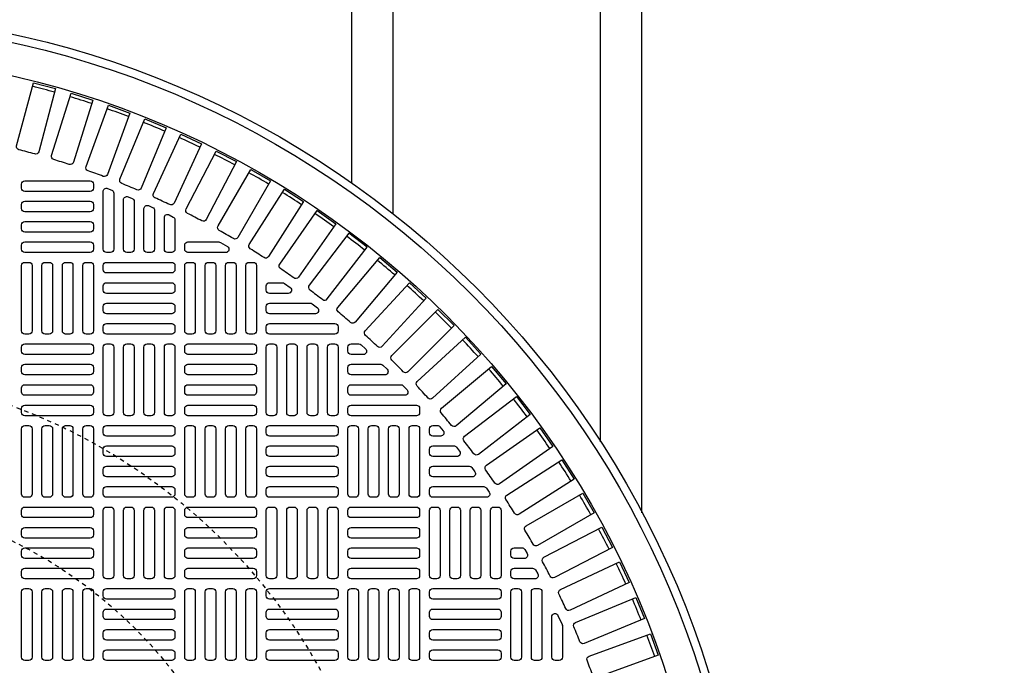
# Model space of a CAD drawing. Extents: x -169 to 6736, y -208 to 3022.
# Tile 610 of 656: x 5967 to 5991, y 1324 to 1339. Entities that reach past the tile are written whole.
import ezdxf

# ---------------------------------------------------------------- set-up
doc = ezdxf.new("R2010")
doc.units = 0
doc.header["$MEASUREMENT"] = 0
doc.linetypes.add('HIDDEN2', pattern=[0.28125, 0.1875, -0.09375])
doc.layers.get('DEFPOINTS').update_dxf_attribs({"linetype": 'CONTINUOUS'})
for name, color, linetype in [('TANK-MANHOLE-COVER-40', 2, 'CONTINUOUS'), ('TANK-MANHOLE-COVER-HATCH-40', 252, 'CONTINUOUS'), ('TANK-SLOPE', 3, 'CONTINUOUS'), ('TANK-UST-RIB', 7, 'CONTINUOUS')]:
    doc.layers.add(name, color=color, linetype=linetype)

msp = doc.modelspace()

# ---------------------------------------------------------------- linework, layer by layer
at = {"layer": 'DEFPOINTS', "color": 8, "linetype": 'HIDDEN2', "ltscale": 0.125}
msp.add_circle((5962.39028, 1317.01839), 14, dxfattribs=at)
msp.add_circle((5962.39028, 1317.01839), 14, dxfattribs=at)
at = {"layer": 'DEFPOINTS', "color": 8, "linetype": 'HIDDEN2', "ltscale": 0.5}
msp.add_circle((5962.39028, 1317.01839), 11, dxfattribs=at)
msp.add_circle((5962.39028, 1317.01839), 11, dxfattribs=at)
at = {"layer": 'TANK-MANHOLE-COVER-40', "color": 4, "linetype": 'Continuous'}
msp.add_circle((5962.39105, 1317.01839), 22.63902, dxfattribs=at)
at = {"layer": 'TANK-MANHOLE-COVER-40', "color": 1, "linetype": 'Continuous'}
msp.add_circle((5962.39105, 1317.01839), 22.44094, dxfattribs=at)
at = {"layer": 'TANK-MANHOLE-COVER-40', "color": 2, "linetype": 'Continuous'}
msp.add_circle((5962.39105, 1317.01839), 21.65354, dxfattribs=at)
at = {"layer": 'TANK-MANHOLE-COVER-HATCH-40', "linetype": 'Continuous'}
for points in [[(5967.74638, 1336.2472, 0.00491171), (5967.36759, 1336.3487, -0.41709369), (5967.31117, 1336.44533), (5967.719, 1337.96741), (5968.25141, 1337.82475), (5967.84357, 1336.30267, -0.41709369), (5967.74638, 1336.2472)], [(5968.58003, 1335.9953, 0.00491171), (5968.20603, 1336.11323, -0.41709369), (5968.15387, 1336.21223), (5968.62772, 1337.71507), (5969.15339, 1337.54932), (5968.67954, 1336.04648, -0.41709369), (5968.58003, 1335.9953)], [(5969.40191, 1335.70728, 0.00491171), (5969.0334, 1335.84141, -0.41709369), (5968.98561, 1335.94259), (5969.52456, 1337.42333), (5970.0425, 1337.23481), (5969.50355, 1335.75407, -0.41709369), (5969.40191, 1335.70728)], [(5970.21043, 1335.38368, 0.00491171), (5969.84813, 1335.53375, -0.41709369), (5969.8048, 1335.63693), (5970.40782, 1337.09275), (5970.91704, 1336.88182), (5970.31402, 1335.426, -0.41709369), (5970.21043, 1335.38368)], [(5971.00407, 1335.02513, 0.00491171), (5970.64866, 1335.19086, -0.41709369), (5970.60987, 1335.29582), (5971.27582, 1336.72395), (5971.77536, 1336.49102), (5971.10941, 1335.06288, -0.41709369), (5971.00407, 1335.02513)], [(5971.78132, 1334.63229, 0.00491171), (5971.43347, 1334.81337, -0.41709369), (5971.3993, 1334.91993), (5972.12691, 1336.31765), (5972.61581, 1336.06314), (5971.8882, 1334.66542, -0.41709369), (5971.78132, 1334.63229)], [(5972.54069, 1334.20593, 0.00491171), (5972.20107, 1334.40201, -0.41709369), (5972.17158, 1334.50995), (5972.95946, 1335.87461), (5973.4368, 1335.59902), (5972.64892, 1334.23436, -0.41709369), (5972.54069, 1334.20593)], [(5973.28074, 1333.74685, 0.00491171), (5972.95, 1333.95756, -0.41709369), (5972.92524, 1334.06668), (5973.7719, 1335.39568), (5974.23676, 1335.09953), (5973.3901, 1333.77053, -0.41709369), (5973.28074, 1333.74685)], [(5974.00006, 1333.25593, 0.00491171), (5973.67882, 1333.48086, -0.41709369), (5973.65885, 1333.59096), (5974.56268, 1334.88176), (5975.01418, 1334.56561), (5974.11035, 1333.27482, -0.41709369), (5974.00006, 1333.25593)], [(5974.69728, 1332.7341, 0.41709369), (5974.80829, 1332.74816), (5975.76756, 1333.9983), (5975.33028, 1334.33384), (5974.37101, 1333.08369, 0.41709369), (5974.38616, 1332.97282, -0.00491171), (5974.69728, 1332.7341)], [(5972.18923, 1334.12469, -0.1342636), (5972.2293, 1334.11373), (5972.39581, 1334.01531, -0.76325856), (5972.35574, 1333.86879), (5971.44616, 1333.86879), (5971.44616, 1333.86879, -0.41421356), (5971.36742, 1333.94753), (5971.36742, 1334.04595), (5971.36742, 1334.04595, -0.41421356), (5971.44616, 1334.12469), (5972.18923, 1334.12469)], [(5975.37108, 1332.18235, 0.00491171), (5975.07067, 1332.43442, -0.41709369), (5975.06037, 1332.54585), (5976.07325, 1333.75296), (5976.49548, 1333.39866), (5975.4826, 1332.19155, -0.41709369), (5975.37108, 1332.18235)], [(5973.72923, 1333.14044, -0.15754945), (5973.7753, 1333.12555), (5973.9117, 1333.02713, -0.72778796), (5973.86563, 1332.88453), (5973.41467, 1332.88453), (5973.41467, 1332.88453, -0.41421356), (5973.33593, 1332.96327), (5973.33593, 1333.0617), (5973.33593, 1333.0617, -0.41421356), (5973.41467, 1333.14044), (5973.72923, 1333.14044)], [(5974.39532, 1332.64831, -0.16819223), (5974.44401, 1332.63146), (5974.56913, 1332.53304, -0.71204699), (5974.52045, 1332.39241), (5973.41467, 1332.39241), (5973.41467, 1332.39241, -0.41421356), (5973.33593, 1332.47115), (5973.33593, 1332.56957), (5973.33593, 1332.56957, -0.41421356), (5973.41467, 1332.64831), (5974.42258, 1332.64831)], [(5976.64331, 1330.99336, 0.00491171), (5976.36601, 1331.27065, -0.41709369), (5976.36546, 1331.38255), (5977.4797, 1332.49679), (5977.86945, 1332.10705), (5976.75521, 1330.99281, -0.41709369), (5976.64331, 1330.99336)], [(5977.80707, 1329.69801, 0.00491171), (5977.555, 1329.99842, -0.41709369), (5977.56421, 1330.10994), (5978.77132, 1331.12283), (5979.12561, 1330.7006), (5977.9185, 1329.68771, -0.41709369), (5977.80707, 1329.69801)], [(5978.85351, 1328.30617, 0.00491171), (5978.62858, 1328.6274, -0.41709369), (5978.64747, 1328.7377), (5979.93827, 1329.64152), (5980.25441, 1329.19002), (5978.96362, 1328.2862, -0.41709369), (5978.85351, 1328.30617)], [(5979.33021, 1327.57734, 0.00491171), (5979.11951, 1327.90808, -0.41709369), (5979.14319, 1328.01745), (5980.47218, 1328.86411), (5980.76833, 1328.39925), (5979.43934, 1327.55259, -0.41709369), (5979.33021, 1327.57734)], [(5979.77466, 1326.82842, 0.00491171), (5979.57859, 1327.16803, -0.41709369), (5979.60702, 1327.27626), (5980.97167, 1328.06415), (5981.24726, 1327.58681), (5979.88261, 1326.79892, -0.41709369), (5979.77466, 1326.82842)], [(5980.18602, 1326.06082, 0.00491171), (5980.00495, 1326.40866, -0.41709369), (5980.03807, 1326.51555), (5981.4358, 1327.24316), (5981.6903, 1326.75425), (5980.29258, 1326.02664, -0.41709369), (5980.18602, 1326.06082)], [(5980.56351, 1325.27601, 0.00491171), (5980.39778, 1325.63142, -0.41709369), (5980.43554, 1325.73676), (5981.86367, 1326.40271), (5982.09661, 1325.90317), (5980.66848, 1325.23722, -0.41709369), (5980.56351, 1325.27601)], [(5980.90641, 1324.47547, 0.00491171), (5980.75634, 1324.83778, -0.41709369), (5980.79865, 1324.94137), (5982.25447, 1325.54439), (5982.4654, 1325.03517), (5981.00958, 1324.43214, -0.41709369), (5980.90641, 1324.47547)], [(5980.4816, 1324.87869), (5980.4816, 1324.10501), (5980.4816, 1324.10501, -0.41421356), (5980.40286, 1324.02627), (5980.30443, 1324.02627), (5980.30443, 1324.02627, -0.41421356), (5980.22569, 1324.10501), (5980.22569, 1325.0788, -0.80700564), (5980.37615, 1325.11131), (5980.47457, 1324.89419, -0.10680341), (5980.4816, 1324.86168)], [(5981.21406, 1323.66075, 0.00491171), (5981.07993, 1324.02925, -0.41709369), (5981.12673, 1324.1309), (5982.60747, 1324.66984), (5982.79598, 1324.1519), (5981.31524, 1323.61296, -0.41709369), (5981.21406, 1323.66075)]]:
    msp.add_lwpolyline(points, format="xyb", dxfattribs=at)
at = {"layer": 'TANK-MANHOLE-COVER-HATCH-40', "linetype": 'Continuous', "flags": 128}
for points in [[(5969.1627, 1335.4239, -0.41421356), (5969.08396, 1335.34516), (5967.50916, 1335.34516, -0.41421356), (5967.43042, 1335.4239), (5967.43042, 1335.52233, -0.41421356), (5967.50916, 1335.60107), (5969.08396, 1335.60107, -0.41421356), (5969.1627, 1335.52233)], [(5969.1627, 1334.93178, -0.41421356), (5969.08396, 1334.85304), (5967.50916, 1334.85304, -0.41421356), (5967.43042, 1334.93178), (5967.43042, 1335.0302, -0.41421356), (5967.50916, 1335.10894), (5969.08396, 1335.10894, -0.41421356), (5969.1627, 1335.0302)], [(5969.1627, 1334.43965, -0.41421356), (5969.08396, 1334.36091), (5967.50916, 1334.36091, -0.41421356), (5967.43042, 1334.43965), (5967.43042, 1334.53808, -0.41421356), (5967.50916, 1334.61682), (5969.08396, 1334.61682, -0.41421356), (5969.1627, 1334.53808)], [(5969.1627, 1333.94753, -0.41421356), (5969.08396, 1333.86879), (5967.50916, 1333.86879, -0.41421356), (5967.43042, 1333.94753), (5967.43042, 1334.04595, -0.41421356), (5967.50916, 1334.12469), (5969.08396, 1334.12469, -0.41421356), (5969.1627, 1334.04595)], [(5967.50916, 1331.90028, -0.41421356), (5967.43042, 1331.97902), (5967.43042, 1333.55382, -0.41421356), (5967.50916, 1333.63256), (5967.60758, 1333.63256, -0.41421356), (5967.68632, 1333.55382), (5967.68632, 1331.97902, -0.41421356), (5967.60758, 1331.90028)], [(5968.00128, 1331.90028, -0.41421356), (5967.92254, 1331.97902), (5967.92254, 1333.55382, -0.41421356), (5968.00128, 1333.63256), (5968.09971, 1333.63256, -0.41421356), (5968.17845, 1333.55382), (5968.17845, 1331.97902, -0.41421356), (5968.09971, 1331.90028)], [(5968.49341, 1331.90028, -0.41421356), (5968.41467, 1331.97902), (5968.41467, 1333.55382, -0.41421356), (5968.49341, 1333.63256), (5968.59183, 1333.63256, -0.41421356), (5968.67057, 1333.55382), (5968.67057, 1331.97902, -0.41421356), (5968.59183, 1331.90028)], [(5968.98553, 1331.90028, -0.41421356), (5968.90679, 1331.97902), (5968.90679, 1333.55382, -0.41421356), (5968.98553, 1333.63256), (5969.08396, 1333.63256, -0.41421356), (5969.1627, 1333.55382), (5969.1627, 1331.97902, -0.41421356), (5969.08396, 1331.90028)], [(5969.39892, 1333.55382, -0.41421356), (5969.47766, 1333.63256), (5971.05246, 1333.63256, -0.41421356), (5971.1312, 1333.55382), (5971.1312, 1333.4554, -0.41421356), (5971.05246, 1333.37666), (5969.47766, 1333.37666, -0.41421356), (5969.39892, 1333.4554)], [(5971.44616, 1331.90028, -0.41421356), (5971.36742, 1331.97902), (5971.36742, 1333.55382, -0.41421356), (5971.44616, 1333.63256), (5971.54459, 1333.63256, -0.41421356), (5971.62333, 1333.55382), (5971.62333, 1331.97902, -0.41421356), (5971.54459, 1331.90028)], [(5971.93829, 1331.90028, -0.41421356), (5971.85955, 1331.97902), (5971.85955, 1333.55382, -0.41421356), (5971.93829, 1333.63256), (5972.03671, 1333.63256, -0.41421356), (5972.11545, 1333.55382), (5972.11545, 1331.97902, -0.41421356), (5972.03671, 1331.90028)], [(5972.43042, 1331.90028, -0.41421356), (5972.35168, 1331.97902), (5972.35168, 1333.55382, -0.41421356), (5972.43042, 1333.63256), (5972.52884, 1333.63256, -0.41421356), (5972.60758, 1333.55382), (5972.60758, 1331.97902, -0.41421356), (5972.52884, 1331.90028)], [(5972.92254, 1331.90028, -0.41421356), (5972.8438, 1331.97902), (5972.8438, 1333.55382, -0.41421356), (5972.92254, 1333.63256), (5973.02097, 1333.63256, -0.41421356), (5973.09971, 1333.55382), (5973.09971, 1331.97902, -0.41421356), (5973.02097, 1331.90028)], [(5969.39892, 1333.0617, -0.41421356), (5969.47766, 1333.14044), (5971.05246, 1333.14044, -0.41421356), (5971.1312, 1333.0617), (5971.1312, 1332.96327, -0.41421356), (5971.05246, 1332.88453), (5969.47766, 1332.88453, -0.41421356), (5969.39892, 1332.96327)], [(5969.39892, 1332.56957, -0.41421356), (5969.47766, 1332.64831), (5971.05246, 1332.64831, -0.41421356), (5971.1312, 1332.56957), (5971.1312, 1332.47115, -0.41421356), (5971.05246, 1332.39241), (5969.47766, 1332.39241, -0.41421356), (5969.39892, 1332.47115)], [(5969.39892, 1332.07745, -0.41421356), (5969.47766, 1332.15619), (5971.05246, 1332.15619, -0.41421356), (5971.1312, 1332.07745), (5971.1312, 1331.97902, -0.41421356), (5971.05246, 1331.90028), (5969.47766, 1331.90028, -0.41421356), (5969.39892, 1331.97902)], [(5969.1627, 1331.4869, -0.41421356), (5969.08396, 1331.40816), (5967.50916, 1331.40816, -0.41421356), (5967.43042, 1331.4869), (5967.43042, 1331.58532, -0.41421356), (5967.50916, 1331.66406), (5969.08396, 1331.66406, -0.41421356), (5969.1627, 1331.58532)], [(5969.47766, 1329.93178, -0.41421356), (5969.39892, 1330.01052), (5969.39892, 1331.58532, -0.41421356), (5969.47766, 1331.66406), (5969.57608, 1331.66406, -0.41421356), (5969.65482, 1331.58532), (5969.65482, 1330.01052, -0.41421356), (5969.57608, 1329.93178)], [(5969.96979, 1329.93178, -0.41421356), (5969.89105, 1330.01052), (5969.89105, 1331.58532, -0.41421356), (5969.96979, 1331.66406), (5970.06821, 1331.66406, -0.41421356), (5970.14695, 1331.58532), (5970.14695, 1330.01052, -0.41421356), (5970.06821, 1329.93178)], [(5970.46191, 1329.93178, -0.41421356), (5970.38317, 1330.01052), (5970.38317, 1331.58532, -0.41421356), (5970.46191, 1331.66406), (5970.56034, 1331.66406, -0.41421356), (5970.63908, 1331.58532), (5970.63908, 1330.01052, -0.41421356), (5970.56034, 1329.93178)], [(5970.95404, 1329.93178, -0.41421356), (5970.8753, 1330.01052), (5970.8753, 1331.58532, -0.41421356), (5970.95404, 1331.66406), (5971.05246, 1331.66406, -0.41421356), (5971.1312, 1331.58532), (5971.1312, 1330.01052, -0.41421356), (5971.05246, 1329.93178)], [(5973.09971, 1331.4869, -0.41421356), (5973.02097, 1331.40816), (5971.44616, 1331.40816, -0.41421356), (5971.36742, 1331.4869), (5971.36742, 1331.58532, -0.41421356), (5971.44616, 1331.66406), (5973.02097, 1331.66406, -0.41421356), (5973.09971, 1331.58532)], [(5973.41467, 1329.93178, -0.41421356), (5973.33593, 1330.01052), (5973.33593, 1331.58532, -0.41421356), (5973.41467, 1331.66406), (5973.51309, 1331.66406, -0.41421356), (5973.59183, 1331.58532), (5973.59183, 1330.01052, -0.41421356), (5973.51309, 1329.93178)], [(5973.90679, 1329.93178, -0.41421356), (5973.82805, 1330.01052), (5973.82805, 1331.58532, -0.41421356), (5973.90679, 1331.66406), (5974.00522, 1331.66406, -0.41421356), (5974.08396, 1331.58532), (5974.08396, 1330.01052, -0.41421356), (5974.00522, 1329.93178)], [(5974.39892, 1329.93178, -0.41421356), (5974.32018, 1330.01052), (5974.32018, 1331.58532, -0.41421356), (5974.39892, 1331.66406), (5974.49734, 1331.66406, -0.41421356), (5974.57608, 1331.58532), (5974.57608, 1330.01052, -0.41421356), (5974.49734, 1329.93178)], [(5974.89105, 1329.93178, -0.41421356), (5974.81231, 1330.01052), (5974.81231, 1331.58532, -0.41421356), (5974.89105, 1331.66406), (5974.98947, 1331.66406, -0.41421356), (5975.06821, 1331.58532), (5975.06821, 1330.01052, -0.41421356), (5974.98947, 1329.93178)], [(5969.1627, 1330.99477, -0.41421356), (5969.08396, 1330.91603), (5967.50916, 1330.91603, -0.41421356), (5967.43042, 1330.99477), (5967.43042, 1331.09319, -0.41421356), (5967.50916, 1331.17194), (5969.08396, 1331.17194, -0.41421356), (5969.1627, 1331.09319)], [(5973.09971, 1330.99477, -0.41421356), (5973.02097, 1330.91603), (5971.44616, 1330.91603, -0.41421356), (5971.36742, 1330.99477), (5971.36742, 1331.09319, -0.41421356), (5971.44616, 1331.17194), (5973.02097, 1331.17194, -0.41421356), (5973.09971, 1331.09319)], [(5969.1627, 1330.50264, -0.41421356), (5969.08396, 1330.4239), (5967.50916, 1330.4239, -0.41421356), (5967.43042, 1330.50264), (5967.43042, 1330.60107, -0.41421356), (5967.50916, 1330.67981), (5969.08396, 1330.67981, -0.41421356), (5969.1627, 1330.60107)], [(5973.09971, 1330.50264, -0.41421356), (5973.02097, 1330.4239), (5971.44616, 1330.4239, -0.41421356), (5971.36742, 1330.50264), (5971.36742, 1330.60107, -0.41421356), (5971.44616, 1330.67981), (5973.02097, 1330.67981, -0.41421356), (5973.09971, 1330.60107)], [(5969.1627, 1330.01052, -0.41421356), (5969.08396, 1329.93178), (5967.50916, 1329.93178, -0.41421356), (5967.43042, 1330.01052), (5967.43042, 1330.10894, -0.41421356), (5967.50916, 1330.18768), (5969.08396, 1330.18768, -0.41421356), (5969.1627, 1330.10894)], [(5973.09971, 1330.01052, -0.41421356), (5973.02097, 1329.93178), (5971.44616, 1329.93178, -0.41421356), (5971.36742, 1330.01052), (5971.36742, 1330.10894, -0.41421356), (5971.44616, 1330.18768), (5973.02097, 1330.18768, -0.41421356), (5973.09971, 1330.10894)], [(5967.50916, 1327.96327, -0.41421356), (5967.43042, 1328.04201), (5967.43042, 1329.61682, -0.41421356), (5967.50916, 1329.69556), (5967.60758, 1329.69556, -0.41421356), (5967.68632, 1329.61682), (5967.68632, 1328.04201, -0.41421356), (5967.60758, 1327.96327)], [(5968.00128, 1327.96327, -0.41421356), (5967.92254, 1328.04201), (5967.92254, 1329.61682, -0.41421356), (5968.00128, 1329.69556), (5968.09971, 1329.69556, -0.41421356), (5968.17845, 1329.61682), (5968.17845, 1328.04201, -0.41421356), (5968.09971, 1327.96327)], [(5968.49341, 1327.96327, -0.41421356), (5968.41467, 1328.04201), (5968.41467, 1329.61682, -0.41421356), (5968.49341, 1329.69556), (5968.59183, 1329.69556, -0.41421356), (5968.67057, 1329.61682), (5968.67057, 1328.04201, -0.41421356), (5968.59183, 1327.96327)], [(5968.98553, 1327.96327, -0.41421356), (5968.90679, 1328.04201), (5968.90679, 1329.61682, -0.41421356), (5968.98553, 1329.69556), (5969.08396, 1329.69556, -0.41421356), (5969.1627, 1329.61682), (5969.1627, 1328.04201, -0.41421356), (5969.08396, 1327.96327)], [(5969.39892, 1329.61682, -0.41421356), (5969.47766, 1329.69556), (5971.05246, 1329.69556, -0.41421356), (5971.1312, 1329.61682), (5971.1312, 1329.51839, -0.41421356), (5971.05246, 1329.43965), (5969.47766, 1329.43965, -0.41421356), (5969.39892, 1329.51839)], [(5971.44616, 1327.96327, -0.41421356), (5971.36742, 1328.04201), (5971.36742, 1329.61682, -0.41421356), (5971.44616, 1329.69556), (5971.54459, 1329.69556, -0.41421356), (5971.62333, 1329.61682), (5971.62333, 1328.04201, -0.41421356), (5971.54459, 1327.96327)], [(5971.93829, 1327.96327, -0.41421356), (5971.85955, 1328.04201), (5971.85955, 1329.61682, -0.41421356), (5971.93829, 1329.69556), (5972.03671, 1329.69556, -0.41421356), (5972.11545, 1329.61682), (5972.11545, 1328.04201, -0.41421356), (5972.03671, 1327.96327)], [(5972.43042, 1327.96327, -0.41421356), (5972.35168, 1328.04201), (5972.35168, 1329.61682, -0.41421356), (5972.43042, 1329.69556), (5972.52884, 1329.69556, -0.41421356), (5972.60758, 1329.61682), (5972.60758, 1328.04201, -0.41421356), (5972.52884, 1327.96327)], [(5972.92254, 1327.96327, -0.41421356), (5972.8438, 1328.04201), (5972.8438, 1329.61682, -0.41421356), (5972.92254, 1329.69556), (5973.02097, 1329.69556, -0.41421356), (5973.09971, 1329.61682), (5973.09971, 1328.04201, -0.41421356), (5973.02097, 1327.96327)], [(5973.33593, 1329.61682, -0.41421356), (5973.41467, 1329.69556), (5974.98947, 1329.69556, -0.41421356), (5975.06821, 1329.61682), (5975.06821, 1329.51839, -0.41421356), (5974.98947, 1329.43965), (5973.41467, 1329.43965, -0.41421356), (5973.33593, 1329.51839)], [(5975.38317, 1327.96327, -0.41421356), (5975.30443, 1328.04201), (5975.30443, 1329.61682, -0.41421356), (5975.38317, 1329.69556), (5975.4816, 1329.69556, -0.41421356), (5975.56034, 1329.61682), (5975.56034, 1328.04201, -0.41421356), (5975.4816, 1327.96327)], [(5975.8753, 1327.96327, -0.41421356), (5975.79656, 1328.04201), (5975.79656, 1329.61682, -0.41421356), (5975.8753, 1329.69556), (5975.97372, 1329.69556, -0.41421356), (5976.05246, 1329.61682), (5976.05246, 1328.04201, -0.41421356), (5975.97372, 1327.96327)], [(5976.36742, 1327.96327, -0.41421356), (5976.28868, 1328.04201), (5976.28868, 1329.61682, -0.41421356), (5976.36742, 1329.69556), (5976.46585, 1329.69556, -0.41421356), (5976.54459, 1329.61682), (5976.54459, 1328.04201, -0.41421356), (5976.46585, 1327.96327)], [(5976.85955, 1327.96327, -0.41421356), (5976.78081, 1328.04201), (5976.78081, 1329.61682, -0.41421356), (5976.85955, 1329.69556), (5976.95797, 1329.69556, -0.41421356), (5977.03671, 1329.61682), (5977.03671, 1328.04201, -0.41421356), (5976.95797, 1327.96327)], [(5969.39892, 1329.12469, -0.41421356), (5969.47766, 1329.20343), (5971.05246, 1329.20343, -0.41421356), (5971.1312, 1329.12469), (5971.1312, 1329.02627, -0.41421356), (5971.05246, 1328.94753), (5969.47766, 1328.94753, -0.41421356), (5969.39892, 1329.02627)], [(5973.33593, 1329.12469, -0.41421356), (5973.41467, 1329.20343), (5974.98947, 1329.20343, -0.41421356), (5975.06821, 1329.12469), (5975.06821, 1329.02627, -0.41421356), (5974.98947, 1328.94753), (5973.41467, 1328.94753, -0.41421356), (5973.33593, 1329.02627)], [(5969.39892, 1328.63256, -0.41421356), (5969.47766, 1328.71131), (5971.05246, 1328.71131, -0.41421356), (5971.1312, 1328.63256), (5971.1312, 1328.53414, -0.41421356), (5971.05246, 1328.4554), (5969.47766, 1328.4554, -0.41421356), (5969.39892, 1328.53414)], [(5973.33593, 1328.63256, -0.41421356), (5973.41467, 1328.71131), (5974.98947, 1328.71131, -0.41421356), (5975.06821, 1328.63256), (5975.06821, 1328.53414, -0.41421356), (5974.98947, 1328.4554), (5973.41467, 1328.4554, -0.41421356), (5973.33593, 1328.53414)], [(5969.39892, 1328.14044, -0.41421356), (5969.47766, 1328.21918), (5971.05246, 1328.21918, -0.41421356), (5971.1312, 1328.14044), (5971.1312, 1328.04201, -0.41421356), (5971.05246, 1327.96327), (5969.47766, 1327.96327, -0.41421356), (5969.39892, 1328.04201)], [(5973.33593, 1328.14044, -0.41421356), (5973.41467, 1328.21918), (5974.98947, 1328.21918, -0.41421356), (5975.06821, 1328.14044), (5975.06821, 1328.04201, -0.41421356), (5974.98947, 1327.96327), (5973.41467, 1327.96327, -0.41421356), (5973.33593, 1328.04201)], [(5969.1627, 1327.54989, -0.41421356), (5969.08396, 1327.47115), (5967.50916, 1327.47115, -0.41421356), (5967.43042, 1327.54989), (5967.43042, 1327.64831, -0.41421356), (5967.50916, 1327.72705), (5969.08396, 1327.72705, -0.41421356), (5969.1627, 1327.64831)], [(5969.47766, 1325.99477, -0.41421356), (5969.39892, 1326.07351), (5969.39892, 1327.64831, -0.41421356), (5969.47766, 1327.72705), (5969.57608, 1327.72705, -0.41421356), (5969.65482, 1327.64831), (5969.65482, 1326.07351, -0.41421356), (5969.57608, 1325.99477)], [(5969.96979, 1325.99477, -0.41421356), (5969.89105, 1326.07351), (5969.89105, 1327.64831, -0.41421356), (5969.96979, 1327.72705), (5970.06821, 1327.72705, -0.41421356), (5970.14695, 1327.64831), (5970.14695, 1326.07351, -0.41421356), (5970.06821, 1325.99477)], [(5970.46191, 1325.99477, -0.41421356), (5970.38317, 1326.07351), (5970.38317, 1327.64831, -0.41421356), (5970.46191, 1327.72705), (5970.56034, 1327.72705, -0.41421356), (5970.63908, 1327.64831), (5970.63908, 1326.07351, -0.41421356), (5970.56034, 1325.99477)], [(5970.95404, 1325.99477, -0.41421356), (5970.8753, 1326.07351), (5970.8753, 1327.64831, -0.41421356), (5970.95404, 1327.72705), (5971.05246, 1327.72705, -0.41421356), (5971.1312, 1327.64831), (5971.1312, 1326.07351, -0.41421356), (5971.05246, 1325.99477)], [(5973.09971, 1327.54989, -0.41421356), (5973.02097, 1327.47115), (5971.44616, 1327.47115, -0.41421356), (5971.36742, 1327.54989), (5971.36742, 1327.64831, -0.41421356), (5971.44616, 1327.72705), (5973.02097, 1327.72705, -0.41421356), (5973.09971, 1327.64831)], [(5973.41467, 1325.99477, -0.41421356), (5973.33593, 1326.07351), (5973.33593, 1327.64831, -0.41421356), (5973.41467, 1327.72705), (5973.51309, 1327.72705, -0.41421356), (5973.59183, 1327.64831), (5973.59183, 1326.07351, -0.41421356), (5973.51309, 1325.99477)], [(5973.90679, 1325.99477, -0.41421356), (5973.82805, 1326.07351), (5973.82805, 1327.64831, -0.41421356), (5973.90679, 1327.72705), (5974.00522, 1327.72705, -0.41421356), (5974.08396, 1327.64831), (5974.08396, 1326.07351, -0.41421356), (5974.00522, 1325.99477)], [(5974.39892, 1325.99477, -0.41421356), (5974.32018, 1326.07351), (5974.32018, 1327.64831, -0.41421356), (5974.39892, 1327.72705), (5974.49734, 1327.72705, -0.41421356), (5974.57608, 1327.64831), (5974.57608, 1326.07351, -0.41421356), (5974.49734, 1325.99477)], [(5974.89105, 1325.99477, -0.41421356), (5974.81231, 1326.07351), (5974.81231, 1327.64831, -0.41421356), (5974.89105, 1327.72705), (5974.98947, 1327.72705, -0.41421356), (5975.06821, 1327.64831), (5975.06821, 1326.07351, -0.41421356), (5974.98947, 1325.99477)], [(5977.03671, 1327.54989, -0.41421356), (5976.95797, 1327.47115), (5975.38317, 1327.47115, -0.41421356), (5975.30443, 1327.54989), (5975.30443, 1327.64831, -0.41421356), (5975.38317, 1327.72705), (5976.95797, 1327.72705, -0.41421356), (5977.03671, 1327.64831)], [(5977.35168, 1325.99477, -0.41421356), (5977.27294, 1326.07351), (5977.27294, 1327.64831, -0.41421356), (5977.35168, 1327.72705), (5977.4501, 1327.72705, -0.41421356), (5977.52884, 1327.64831), (5977.52884, 1326.07351, -0.41421356), (5977.4501, 1325.99477)], [(5977.8438, 1325.99477, -0.41421356), (5977.76506, 1326.07351), (5977.76506, 1327.64831, -0.41421356), (5977.8438, 1327.72705), (5977.94223, 1327.72705, -0.41421356), (5978.02097, 1327.64831), (5978.02097, 1326.07351, -0.41421356), (5977.94223, 1325.99477)], [(5978.33593, 1325.99477, -0.41421356), (5978.25719, 1326.07351), (5978.25719, 1327.64831, -0.41421356), (5978.33593, 1327.72705), (5978.43435, 1327.72705, -0.41421356), (5978.51309, 1327.64831), (5978.51309, 1326.07351, -0.41421356), (5978.43435, 1325.99477)], [(5978.82805, 1325.99477, -0.41421356), (5978.74931, 1326.07351), (5978.74931, 1327.64831, -0.41421356), (5978.82805, 1327.72705), (5978.92648, 1327.72705, -0.41421356), (5979.00522, 1327.64831), (5979.00522, 1326.07351, -0.41421356), (5978.92648, 1325.99477)], [(5969.1627, 1327.05776, -0.41421356), (5969.08396, 1326.97902), (5967.50916, 1326.97902, -0.41421356), (5967.43042, 1327.05776), (5967.43042, 1327.15619, -0.41421356), (5967.50916, 1327.23493), (5969.08396, 1327.23493, -0.41421356), (5969.1627, 1327.15619)], [(5973.09971, 1327.05776, -0.41421356), (5973.02097, 1326.97902), (5971.44616, 1326.97902, -0.41421356), (5971.36742, 1327.05776), (5971.36742, 1327.15619, -0.41421356), (5971.44616, 1327.23493), (5973.02097, 1327.23493, -0.41421356), (5973.09971, 1327.15619)], [(5977.03671, 1327.05776, -0.41421356), (5976.95797, 1326.97902), (5975.38317, 1326.97902, -0.41421356), (5975.30443, 1327.05776), (5975.30443, 1327.15619, -0.41421356), (5975.38317, 1327.23493), (5976.95797, 1327.23493, -0.41421356), (5977.03671, 1327.15619)], [(5969.1627, 1326.56564, -0.41421356), (5969.08396, 1326.4869), (5967.50916, 1326.4869, -0.41421356), (5967.43042, 1326.56564), (5967.43042, 1326.66406, -0.41421356), (5967.50916, 1326.7428), (5969.08396, 1326.7428, -0.41421356), (5969.1627, 1326.66406)], [(5973.09971, 1326.56564, -0.41421356), (5973.02097, 1326.4869), (5971.44616, 1326.4869, -0.41421356), (5971.36742, 1326.56564), (5971.36742, 1326.66406, -0.41421356), (5971.44616, 1326.7428), (5973.02097, 1326.7428, -0.41421356), (5973.09971, 1326.66406)], [(5977.03671, 1326.56564, -0.41421356), (5976.95797, 1326.4869), (5975.38317, 1326.4869, -0.41421356), (5975.30443, 1326.56564), (5975.30443, 1326.66406, -0.41421356), (5975.38317, 1326.7428), (5976.95797, 1326.7428, -0.41421356), (5977.03671, 1326.66406)], [(5969.1627, 1326.07351, -0.41421356), (5969.08396, 1325.99477), (5967.50916, 1325.99477, -0.41421356), (5967.43042, 1326.07351), (5967.43042, 1326.17194, -0.41421356), (5967.50916, 1326.25068), (5969.08396, 1326.25068, -0.41421356), (5969.1627, 1326.17194)], [(5973.09971, 1326.07351, -0.41421356), (5973.02097, 1325.99477), (5971.44616, 1325.99477, -0.41421356), (5971.36742, 1326.07351), (5971.36742, 1326.17194, -0.41421356), (5971.44616, 1326.25068), (5973.02097, 1326.25068, -0.41421356), (5973.09971, 1326.17194)], [(5977.03671, 1326.07351, -0.41421356), (5976.95797, 1325.99477), (5975.38317, 1325.99477, -0.41421356), (5975.30443, 1326.07351), (5975.30443, 1326.17194, -0.41421356), (5975.38317, 1326.25068), (5976.95797, 1326.25068, -0.41421356), (5977.03671, 1326.17194)], [(5967.50916, 1324.02627, -0.41421356), (5967.43042, 1324.10501), (5967.43042, 1325.67981, -0.41421356), (5967.50916, 1325.75855), (5967.60758, 1325.75855, -0.41421356), (5967.68632, 1325.67981), (5967.68632, 1324.10501, -0.41421356), (5967.60758, 1324.02627)], [(5968.00128, 1324.02627, -0.41421356), (5967.92254, 1324.10501), (5967.92254, 1325.67981, -0.41421356), (5968.00128, 1325.75855), (5968.09971, 1325.75855, -0.41421356), (5968.17845, 1325.67981), (5968.17845, 1324.10501, -0.41421356), (5968.09971, 1324.02627)], [(5968.49341, 1324.02627, -0.41421356), (5968.41467, 1324.10501), (5968.41467, 1325.67981, -0.41421356), (5968.49341, 1325.75855), (5968.59183, 1325.75855, -0.41421356), (5968.67057, 1325.67981), (5968.67057, 1324.10501, -0.41421356), (5968.59183, 1324.02627)], [(5968.98553, 1324.02627, -0.41421356), (5968.90679, 1324.10501), (5968.90679, 1325.67981, -0.41421356), (5968.98553, 1325.75855), (5969.08396, 1325.75855, -0.41421356), (5969.1627, 1325.67981), (5969.1627, 1324.10501, -0.41421356), (5969.08396, 1324.02627)], [(5969.39892, 1325.67981, -0.41421356), (5969.47766, 1325.75855), (5971.05246, 1325.75855, -0.41421356), (5971.1312, 1325.67981), (5971.1312, 1325.58138, -0.41421356), (5971.05246, 1325.50264), (5969.47766, 1325.50264, -0.41421356), (5969.39892, 1325.58138)], [(5971.44616, 1324.02627, -0.41421356), (5971.36742, 1324.10501), (5971.36742, 1325.67981, -0.41421356), (5971.44616, 1325.75855), (5971.54459, 1325.75855, -0.41421356), (5971.62333, 1325.67981), (5971.62333, 1324.10501, -0.41421356), (5971.54459, 1324.02627)], [(5971.93829, 1324.02627, -0.41421356), (5971.85955, 1324.10501), (5971.85955, 1325.67981, -0.41421356), (5971.93829, 1325.75855), (5972.03671, 1325.75855, -0.41421356), (5972.11545, 1325.67981), (5972.11545, 1324.10501, -0.41421356), (5972.03671, 1324.02627)], [(5972.43042, 1324.02627, -0.41421356), (5972.35168, 1324.10501), (5972.35168, 1325.67981, -0.41421356), (5972.43042, 1325.75855), (5972.52884, 1325.75855, -0.41421356), (5972.60758, 1325.67981), (5972.60758, 1324.10501, -0.41421356), (5972.52884, 1324.02627)], [(5972.92254, 1324.02627, -0.41421356), (5972.8438, 1324.10501), (5972.8438, 1325.67981, -0.41421356), (5972.92254, 1325.75855), (5973.02097, 1325.75855, -0.41421356), (5973.09971, 1325.67981), (5973.09971, 1324.10501, -0.41421356), (5973.02097, 1324.02627)], [(5973.33593, 1325.67981, -0.41421356), (5973.41467, 1325.75855), (5974.98947, 1325.75855, -0.41421356), (5975.06821, 1325.67981), (5975.06821, 1325.58138, -0.41421356), (5974.98947, 1325.50264), (5973.41467, 1325.50264, -0.41421356), (5973.33593, 1325.58138)], [(5975.38317, 1324.02627, -0.41421356), (5975.30443, 1324.10501), (5975.30443, 1325.67981, -0.41421356), (5975.38317, 1325.75855), (5975.4816, 1325.75855, -0.41421356), (5975.56034, 1325.67981), (5975.56034, 1324.10501, -0.41421356), (5975.4816, 1324.02627)], [(5975.8753, 1324.02627, -0.41421356), (5975.79656, 1324.10501), (5975.79656, 1325.67981, -0.41421356), (5975.8753, 1325.75855), (5975.97372, 1325.75855, -0.41421356), (5976.05246, 1325.67981), (5976.05246, 1324.10501, -0.41421356), (5975.97372, 1324.02627)], [(5976.36742, 1324.02627, -0.41421356), (5976.28868, 1324.10501), (5976.28868, 1325.67981, -0.41421356), (5976.36742, 1325.75855), (5976.46585, 1325.75855, -0.41421356), (5976.54459, 1325.67981), (5976.54459, 1324.10501, -0.41421356), (5976.46585, 1324.02627)], [(5976.85955, 1324.02627, -0.41421356), (5976.78081, 1324.10501), (5976.78081, 1325.67981, -0.41421356), (5976.85955, 1325.75855), (5976.95797, 1325.75855, -0.41421356), (5977.03671, 1325.67981), (5977.03671, 1324.10501, -0.41421356), (5976.95797, 1324.02627)], [(5977.27294, 1325.67981, -0.41421356), (5977.35168, 1325.75855), (5978.92648, 1325.75855, -0.41421356), (5979.00522, 1325.67981), (5979.00522, 1325.58138, -0.41421356), (5978.92648, 1325.50264), (5977.35168, 1325.50264, -0.41421356), (5977.27294, 1325.58138)], [(5969.39892, 1325.18768, -0.41421356), (5969.47766, 1325.26642), (5971.05246, 1325.26642, -0.41421356), (5971.1312, 1325.18768), (5971.1312, 1325.08926, -0.41421356), (5971.05246, 1325.01052), (5969.47766, 1325.01052, -0.41421356), (5969.39892, 1325.08926)], [(5973.33593, 1325.18768, -0.41421356), (5973.41467, 1325.26642), (5974.98947, 1325.26642, -0.41421356), (5975.06821, 1325.18768), (5975.06821, 1325.08926, -0.41421356), (5974.98947, 1325.01052), (5973.41467, 1325.01052, -0.41421356), (5973.33593, 1325.08926)], [(5977.27294, 1325.18768, -0.41421356), (5977.35168, 1325.26642), (5978.92648, 1325.26642, -0.41421356), (5979.00522, 1325.18768), (5979.00522, 1325.08926, -0.41421356), (5978.92648, 1325.01052), (5977.35168, 1325.01052, -0.41421356), (5977.27294, 1325.08926)], [(5969.39892, 1324.69556, -0.41421356), (5969.47766, 1324.7743), (5971.05246, 1324.7743, -0.41421356), (5971.1312, 1324.69556), (5971.1312, 1324.59713, -0.41421356), (5971.05246, 1324.51839), (5969.47766, 1324.51839, -0.41421356), (5969.39892, 1324.59713)], [(5973.33593, 1324.69556, -0.41421356), (5973.41467, 1324.7743), (5974.98947, 1324.7743, -0.41421356), (5975.06821, 1324.69556), (5975.06821, 1324.59713, -0.41421356), (5974.98947, 1324.51839), (5973.41467, 1324.51839, -0.41421356), (5973.33593, 1324.59713)], [(5977.27294, 1324.69556, -0.41421356), (5977.35168, 1324.7743), (5978.92648, 1324.7743, -0.41421356), (5979.00522, 1324.69556), (5979.00522, 1324.59713, -0.41421356), (5978.92648, 1324.51839), (5977.35168, 1324.51839, -0.41421356), (5977.27294, 1324.59713)], [(5969.39892, 1324.20343, -0.41421356), (5969.47766, 1324.28217), (5971.05246, 1324.28217, -0.41421356), (5971.1312, 1324.20343), (5971.1312, 1324.10501, -0.41421356), (5971.05246, 1324.02627), (5969.47766, 1324.02627, -0.41421356), (5969.39892, 1324.10501)], [(5973.33593, 1324.20343, -0.41421356), (5973.41467, 1324.28217), (5974.98947, 1324.28217, -0.41421356), (5975.06821, 1324.20343), (5975.06821, 1324.10501, -0.41421356), (5974.98947, 1324.02627), (5973.41467, 1324.02627, -0.41421356), (5973.33593, 1324.10501)], [(5977.27294, 1324.20343, -0.41421356), (5977.35168, 1324.28217), (5978.92648, 1324.28217, -0.41421356), (5979.00522, 1324.20343), (5979.00522, 1324.10501, -0.41421356), (5978.92648, 1324.02627), (5977.35168, 1324.02627, -0.41421356), (5977.27294, 1324.10501)]]:
    msp.add_lwpolyline(points, format="xyb", close=True, dxfattribs=at)
at = {"layer": 'TANK-MANHOLE-COVER-HATCH-40', "linetype": 'Continuous'}
for points in [[(5969.47766, 1333.86879, -0.41421356), (5969.39892, 1333.94753), (5969.39892, 1335.34089, -0.52729524), (5969.50615, 1335.4143), (5969.60457, 1335.3761, -0.30950451), (5969.65482, 1335.30269), (5969.65482, 1333.94753), (5969.65482, 1333.94753, -0.41421356), (5969.57608, 1333.86879), (5969.47766, 1333.86879)], [(5969.96979, 1333.86879, -0.41421356), (5969.89105, 1333.94753), (5969.89105, 1335.14286, -0.53592322), (5970.00024, 1335.21547), (5970.09866, 1335.17419, -0.30214843), (5970.14695, 1335.10158), (5970.14695, 1333.94753), (5970.14695, 1333.94753, -0.41421356), (5970.06821, 1333.86879), (5969.96979, 1333.86879)], [(5970.46191, 1333.86879, -0.41421356), (5970.38317, 1333.94753), (5970.38317, 1334.92912, -0.54471323), (5970.49433, 1335.00088), (5970.59275, 1334.95641, -0.2947387), (5970.63908, 1334.88466), (5970.63908, 1333.94753), (5970.63908, 1333.94753, -0.41421356), (5970.56034, 1333.86879), (5970.46191, 1333.86879)], [(5971.1312, 1334.65518), (5971.1312, 1333.94753), (5971.1312, 1333.94753, -0.41421356), (5971.05246, 1333.86879), (5970.95404, 1333.86879), (5970.95404, 1333.86879, -0.41421356), (5970.8753, 1333.94753), (5970.8753, 1334.71201, -0.57735027), (5970.99341, 1334.7802), (5971.09183, 1334.72337, -0.26794919)], [(5975.72561, 1331.97844), (5976.79018, 1333.14022), (5977.19656, 1332.76785), (5976.13198, 1331.60607, -0.41709369), (5976.02016, 1331.60173, 0.00491171), (5975.73104, 1331.86667, -0.41709369)], [(5973.33593, 1332.07745, -0.41421356), (5973.41467, 1332.15619), (5974.98947, 1332.15619, -0.41421356), (5975.06821, 1332.07745), (5975.06821, 1331.97902, -0.41421356), (5974.98947, 1331.90028), (5973.41467, 1331.90028, -0.41421356), (5973.33593, 1331.97902)], [(5976.97872, 1330.75933), (5978.1405, 1331.8239), (5978.51287, 1331.41753), (5977.35109, 1330.35295, -0.41709369), (5977.23932, 1330.35838, 0.00491171), (5976.97439, 1330.64751, -0.41709369)], [(5975.38317, 1331.66406), (5975.57233, 1331.66406, -0.1880618), (5975.62563, 1331.64328), (5975.73266, 1331.54485, -0.68341411), (5975.67936, 1331.40816), (5975.38317, 1331.40816), (5975.38317, 1331.40816, -0.41421356), (5975.30443, 1331.4869), (5975.30443, 1331.58532), (5975.30443, 1331.58532, -0.41421356)], [(5975.38317, 1331.17194), (5976.09658, 1331.17194, -0.19743793), (5976.15194, 1331.14919), (5976.25149, 1331.05076, -0.67023271), (5976.19613, 1330.91603), (5975.38317, 1330.91603), (5975.38317, 1330.91603, -0.41421356), (5975.30443, 1330.99477), (5975.30443, 1331.09319), (5975.30443, 1331.09319, -0.41421356)], [(5975.38317, 1330.67981), (5976.58444, 1330.67981, -0.20651443), (5976.64172, 1330.6551), (5976.73456, 1330.55667, -0.6576677), (5976.67728, 1330.4239), (5975.38317, 1330.4239), (5975.38317, 1330.4239, -0.41421356), (5975.30443, 1330.50264), (5975.30443, 1330.60107), (5975.30443, 1330.60107, -0.41421356)], [(5978.34585, 1329.01301, 0.00491946), (5978.10675, 1329.32463, -0.41709369), (5978.12081, 1329.43564), (5979.37095, 1330.39491), (5979.70649, 1329.95763), (5978.45586, 1328.99798, -0.41710279)], [(5975.38317, 1330.18768), (5976.95797, 1330.18768, -0.41421356), (5977.03671, 1330.10894), (5977.03671, 1330.01052, -0.41421356), (5976.95797, 1329.93178), (5975.38317, 1329.93178, -0.41421356), (5975.30443, 1330.01052), (5975.30443, 1330.10894, -0.41421356)], [(5977.27294, 1329.51839), (5977.27294, 1329.61682), (5977.27294, 1329.61682, -0.41421356), (5977.35168, 1329.69556), (5977.4649, 1329.69556, -0.2239262), (5977.52565, 1329.66692), (5977.60682, 1329.56849, -0.63408546), (5977.54608, 1329.43965), (5977.35168, 1329.43965), (5977.35168, 1329.43965, -0.41421356)], [(5977.35168, 1329.20343), (5977.86292, 1329.20343, -0.23232365), (5977.92524, 1329.17282), (5978.00126, 1329.0744, -0.62295027), (5977.93895, 1328.94753), (5977.35168, 1328.94753), (5977.35168, 1328.94753, -0.41421356), (5977.27294, 1329.02627), (5977.27294, 1329.12469), (5977.27294, 1329.12469, -0.41421356)], [(5977.35168, 1328.71131), (5978.23568, 1328.71131, -0.24054885), (5978.29946, 1328.67873), (5978.3707, 1328.58031, -0.61218964), (5978.30692, 1328.4554), (5977.35168, 1328.4554), (5977.35168, 1328.4554, -0.41421356), (5977.27294, 1328.53414), (5977.27294, 1328.63256), (5977.27294, 1328.63256, -0.41421356)], [(5977.35168, 1328.21918), (5978.58491, 1328.21918, -0.24862232), (5978.65007, 1328.18464), (5978.71684, 1328.08622, -0.60176538), (5978.65168, 1327.96327), (5977.35168, 1327.96327), (5977.35168, 1327.96327, -0.41421356), (5977.27294, 1328.04201), (5977.27294, 1328.14044), (5977.27294, 1328.14044, -0.41421356)], [(5979.32018, 1326.7428), (5979.50543, 1326.7428, -0.27209959), (5979.57422, 1326.70237), (5979.62903, 1326.60395, -0.57220395), (5979.56024, 1326.4869), (5979.32018, 1326.4869), (5979.32018, 1326.4869, -0.41421356), (5979.24144, 1326.56564), (5979.24144, 1326.66406), (5979.24144, 1326.66406, -0.41421356)], [(5979.32018, 1326.25068), (5979.76135, 1326.25068, -0.26794919), (5979.82954, 1326.21131), (5979.88637, 1326.11288, -0.57735027), (5979.81818, 1325.99477), (5979.32018, 1325.99477), (5979.32018, 1325.99477, -0.41421356), (5979.24144, 1326.07351), (5979.24144, 1326.17194), (5979.24144, 1326.17194, -0.41421356)], [(5979.32018, 1324.02627, -0.41421356), (5979.24144, 1324.10501), (5979.24144, 1325.67981, -0.41421356), (5979.32018, 1325.75855), (5979.4186, 1325.75855, -0.41421356), (5979.49734, 1325.67981), (5979.49734, 1324.10501, -0.41421356), (5979.4186, 1324.02627)], [(5979.81231, 1324.02627, -0.41421356), (5979.73357, 1324.10501), (5979.73357, 1325.67981, -0.41421356), (5979.81231, 1325.75855), (5979.91073, 1325.75855, -0.41421356), (5979.98947, 1325.67981), (5979.98947, 1324.10501, -0.41421356), (5979.91073, 1324.02627)]]:
    msp.add_lwpolyline(points, format="xyb", close=True, dxfattribs=at)
for start, end in [(74.266426, 75.733574), (71.766426, 73.233574), (69.266426, 70.733574), (66.766426, 68.233574), (64.266426, 65.733574), (61.766426, 63.233574), (59.266426, 60.733574), (56.766426, 58.233574), (54.266426, 55.733574), (51.766426, 53.233574), (49.266426, 50.733574), (46.766426, 48.233574), (44.266426, 45.733574), (41.766426, 43.233574), (39.266426, 40.733574), (36.766426, 38.233574), (34.266426, 35.733574), (31.766426, 33.233574), (29.266426, 30.733574), (26.766426, 28.233574), (24.266426, 25.733574), (21.766426, 23.233574), (19.266426, 20.733574)]:
    msp.add_arc((5962.39105, 1317.01839), 21.52559, start, end, dxfattribs=at)
at = {"layer": 'TANK-SLOPE'}
msp.add_lwpolyline([(6025.3253, 1299.70852, 0.74436939), (6025.32576, 1334.32659), (5972.33047, 1350.20076, 1.34341903), (5972.32959, 1283.83576)], format="xyb", close=True, dxfattribs=at)
at = {"layer": 'TANK-UST-RIB'}
for p, q in [((5976.39105, 1380.01839), (5976.39105, 1334.7943)), ((5981.39105, 1380.01839), (5981.39105, 1329.29803)), ((5975.39105, 1378.01839), (5975.39105, 1335.53924)), ((5982.39105, 1378.01839), (5982.39105, 1327.58962))]:
    msp.add_line(p, q, dxfattribs=at)

doc.saveas('drawing.dxf')
